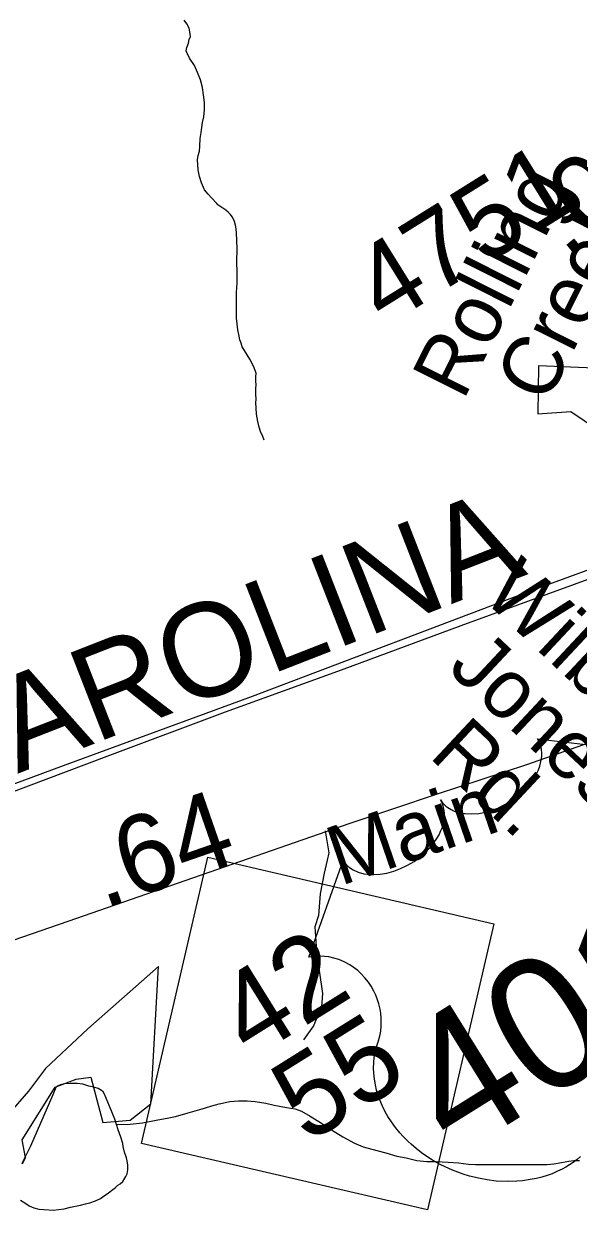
# Model space of a CAD drawing. Extents: x 2001466 to 31450019, y -30647475 to 847247.
# Drawn here: x 2068370 to 2070149, y 670178 to 673983 of the extents above; entities that cross this region are included whole.
import ezdxf

# ---------------------------------------------------------------- set-up
doc = ezdxf.new("R2010")
doc.units = 0
for name, color, linetype in [('Exist Boundary Political City Limit New', 7, 'Continuous'), ('Exist Hydrographic Misc Water Feature', 7, 'Continuous'), ('Exist Railroad Mainline', 7, 'Continuous'), ('Exist Railroad Mainline Label', 7, 'Continuous'), ('Exist Road Non-System Type 51', 7, 'Continuous'), ('Exist Road Primary NC Shield CELL', 7, 'Continuous'), ('Exist Road Primary NC Shield Number Label', 7, 'Continuous'), ('Exist Road Primary US Attributed', 7, 'Continuous'), ('Exist Road Primary US Label', 7, 'Continuous'), ('Exist Road Primary US Mileage Hundredths English Label', 7, 'Continuous'), ('Exist Road Primary US Shield CELL', 7, 'Continuous'), ('Exist Road Primary US Shield Number Label', 7, 'Continuous'), ('Exist Road Secondary Mileage Hundredths English Label', 7, 'Continuous'), ('Exist Road Secondary Type 51 Label', 7, 'Continuous'), ('Exist Road Secondary Type 51 Number Label', 7, 'Continuous'), ('Map Preparation Boundary City Limit Buffer Line', 7, 'Continuous')]:
    doc.layers.add(name, color=color, linetype=linetype)

msp = doc.modelspace()

# ---------------------------------------------------------------- linework, layer by layer
at = {"layer": 'Exist Boundary Political City Limit New'}
for points in [[(2070303.5, 672874.2), (2070021.2, 672885.8), (2070019.1, 672731.8), (2070124.9, 672739.3), (2070253.5, 672652.8)], [(2070264.9, 672262), (2070022.1, 672173.2), (2070000, 672165.1), (2069103.1, 671825.8), (2068496.8, 671603.3), (2068267.1, 671519.3)], [(2068375, 670347.6), (2068364.5, 670404.1), (2068470.1, 670573.4), (2068538.1, 670598.3), (2068584.6, 670605.4), (2068623.1, 670459.9), (2068711.6, 670467), (2068778.1, 670519.4), (2068802.5, 670959.8), (2068575.5, 670760.1), (2068439.2, 670633), (2068384.8, 670560.4), (2068257.6, 670415.1)], [(2068366.2, 670327.4), (2068375, 670347.6)]]:
    msp.add_lwpolyline(points, dxfattribs=at)
at = {"layer": 'Exist Hydrographic Misc Water Feature'}
for points in [[(2069141.2, 672646.9), (2069137.3, 672658.9), (2069129.3, 672674.7), (2069125.2, 672688.7), (2069120.9, 672706.8), (2069119.1, 672718.8), (2069117, 672730.9), (2069115.2, 672750.7), (2069114.8, 672766.9), (2069115.2, 672778.7), (2069114.8, 672794.9), (2069114.8, 672812.7), (2069115.2, 672824.9), (2069115, 672836.7), (2069114.8, 672850.9), (2069115.2, 672862.6), (2069108.8, 672879), (2069102.7, 672892.9), (2069094.9, 672906.7), (2069086.5, 672920.9), (2069078.7, 672934.6), (2069070.9, 672946.8), (2069067, 672958.7), (2069062.7, 672968.7), (2069060.8, 672980.7), (2069056.5, 673000.9), (2069054.7, 673020.6), (2069052.6, 673038.8), (2069052.6, 673066.8), (2069052.6, 673084.6), (2069052.2, 673120.8), (2069054.3, 673150.5), (2069054.3, 673186.6), (2069054.1, 673218.6), (2069054.3, 673262.4), (2069054.1, 673286.8), (2069052, 673312.7), (2069050.2, 673332.4), (2069046.1, 673348.4), (2069039.9, 673362.3), (2069031.7, 673372.5), (2069026, 673378.6), (2069018, 673384.3), (2068992.1, 673402.4), (2068989.9, 673406.4), (2068972, 673424.6), (2068961.6, 673436.3), (2068949.9, 673450.2), (2068940, 673472.4), (2068933.5, 673492.4), (2068930, 673514.1), (2068927.5, 673546.1), (2068929.6, 673560.4), (2068933.7, 673574.4), (2068935.3, 673590.3), (2068935.5, 673614.2), (2068939.4, 673634.3), (2068941.7, 673650.2), (2068943.3, 673666.2), (2068947.2, 673684.2), (2068949.7, 673706.2), (2068949.5, 673730.1), (2068947, 673754.4), (2068943.3, 673778.1), (2068937.2, 673802.2), (2068927.1, 673826.4), (2068917.3, 673848.2), (2068901.3, 673872.1), (2068893.1, 673889.9), (2068891.2, 673895.9), (2068893.3, 673906.1), (2068899, 673920.3), (2068901.1, 673932.2), (2068904.8, 673942.1), (2068902.9, 673956.2), (2068901.1, 673968.3), (2068892.7, 673982.1), (2068885.1, 673994.2)], [(2068667.5, 670452.7), (2068661.6, 670470.6), (2068645.2, 670512.4), (2068629.4, 670550.5), (2068625.1, 670558.5), (2068618.9, 670562.2), (2068608.9, 670568.2), (2068594.7, 670572.4), (2068579, 670576.4), (2068559.1, 670582.3), (2068541, 670584.2), (2068518.9, 670584.3), (2068501, 670584.1), (2068487.3, 670580.2), (2068477.2, 670576), (2068473.1, 670572.1), (2068463.1, 670548.1), (2068423.5, 670458), (2068391.5, 670383.7), (2068363.6, 670328)], [(2068667.5, 670452.7), (2068711.2, 670454.6), (2068751.4, 670458.6), (2068795.1, 670466.6), (2068835.3, 670474.7), (2068857.2, 670478.7), (2068897.4, 670490.8), (2068935.1, 670500.9), (2068953.2, 670507.1), (2068973.3, 670513), (2068997.3, 670519.1), (2069030.9, 670527), (2069059, 670529.2), (2069087.1, 670529.4), (2069112.9, 670527.1), (2069146.9, 670521.2), (2069173, 670515.2), (2069213, 670507.5), (2069241.3, 670503.6), (2069260.7, 670495.8), (2069289, 670479.7), (2069324.9, 670457.7), (2069357.1, 670435.8), (2069393.2, 670413.6), (2069431.1, 670393.7), (2069459.4, 670382.1), (2069503.3, 670370.2), (2069531.4, 670361.9), (2069567.1, 670352), (2069597.2, 670346.2), (2069631.1, 670338.3), (2069663.1, 670334.2), (2069693.4, 670334.5), (2069731.3, 670332.4), (2069765, 670330.5), (2069797.4, 670326.4), (2069819.3, 670324.7), (2069875.3, 670324.7), (2069921.2, 670324.7), (2069947.3, 670324.8), (2069971.5, 670324.8), (2069995.2, 670324.8), (2070029.3, 670324.9), (2070049.4, 670325.2), (2070071.3, 670327.1), (2070094.9, 670331.3), (2070118.9, 670335.3), (2070135.1, 670337.3), (2070153.3, 670337.4)], [(2068359.7, 670210.1), (2068373.7, 670201.9), (2068387.6, 670192.1), (2068402, 670185.9), (2068417.8, 670181.8), (2068433.8, 670180.2), (2068465.8, 670178.2), (2068481.8, 670180.3), (2068500, 670182.4), (2068519.7, 670188.3), (2068551.7, 670194.4), (2068567.7, 670198.5), (2068582, 670202.4), (2068600.1, 670208.6), (2068615.7, 670216.3), (2068627.8, 670224.3), (2068641.7, 670234.3), (2068655.6, 670244.4), (2068663.4, 670250.5), (2068671.6, 670258.6), (2068679.6, 670262.7), (2068687.6, 670270.7), (2068697.7, 670286.7), (2068701.4, 670294.6), (2068703.8, 670308.4), (2068703.6, 670322.7), (2068701.6, 670336.4), (2068699.5, 670346.4), (2068693.6, 670364.4), (2068689.3, 670382.4), (2068687.6, 670392.4), (2068681.5, 670412.4), (2068673.3, 670436.4), (2068667.5, 670452.7)]]:
    msp.add_lwpolyline(points, dxfattribs=at)
at = {"layer": 'Exist Railroad Mainline'}
msp.add_lwpolyline([(2067171.7, 671081), (2067291.9, 671127.3), (2067513.8, 671213.4), (2067701.8, 671283.5), (2067812.6, 671326.1), (2067889.7, 671355.7), (2068220.9, 671477.9), (2068253.6, 671489.9), (2068637.6, 671634.1), (2069017.5, 671776.4), (2069389.4, 671910.9), (2069773.3, 672053.1), (2070137.2, 672185.3), (2070333.9, 672257.2)], dxfattribs=at)
at = {"layer": 'Exist Road Non-System Type 51'}
for points in [[(2069336.7, 671394.7), (2069349.3, 671324.5), (2069343.8, 671300.8)], [(2069343.8, 671300.8), (2069333.9, 671258.8), (2069320.6, 671193.1), (2069315.2, 671123.2), (2069304.4, 671087.4), (2069308.9, 671009.3), (2069317.6, 670947.1), (2069328.1, 670872.9), (2069325.2, 670831), (2069300, 670769.5), (2069267.1, 670724.2)]]:
    msp.add_lwpolyline(points, dxfattribs=at)
at = {"layer": 'Exist Road Primary NC Shield CELL'}
msp.add_lwpolyline([(2068747.5, 670392.8), (2068960.7, 671310.2), (2069878.1, 671097), (2069664.9, 670179.6)], close=True, dxfattribs=at)
at = {"layer": 'Exist Road Primary US Attributed'}
msp.add_lwpolyline([(2067248.5, 670668.2), (2067515.3, 670761.4), (2067873.8, 670885), (2068512.2, 671104.9), (2069417.4, 671419.1), (2069697.9, 671513.4), (2069984.6, 671607.6), (2070426.2, 671762.6)], dxfattribs=at)
at = {"layer": 'Exist Road Primary US Shield CELL'}
msp.add_lwpolyline([(2070156.2, 670350.6), (2070145.3, 670341.1), (2070133, 670331.8), (2070121.5, 670324.1), (2070109.2, 670316.6), (2070097.2, 670310.4), (2070083.1, 670303.3), (2070065.1, 670295.4), (2070049.5, 670290), (2070032.7, 670284.9), (2070015, 670280.3), (2069995.3, 670276.5), (2069970.1, 670272.8), (2069951.9, 670271.3), (2069922.3, 670270.2), (2069885.8, 670272), (2069856.8, 670275.6), (2069834.7, 670279.6), (2069800.7, 670287.8), (2069780, 670294), (2069745.4, 670306.8), (2069722, 670317.2), (2069705.9, 670325.4), (2069681.1, 670339.3), (2069666.4, 670348.6), (2069646.1, 670362.8), (2069628.6, 670376.4), (2069612.7, 670389.8), (2069603.2, 670398.7), (2069587.4, 670414.9), (2069576.6, 670426.6), (2069562.8, 670443.2), (2069549.5, 670461.6), (2069538.2, 670479.1), (2069529.5, 670494.1), (2069520.5, 670512.3), (2069512.1, 670532.3), (2069505.8, 670550.1), (2069502, 670563.3), (2069498.1, 670579.9), (2069494.9, 670598.8), (2069493.1, 670617.7), (2069492.5, 670634), (2069493.1, 670652.3), (2069494.8, 670668.5), (2069498.4, 670687.6), (2069503.1, 670705.9), (2069508.3, 670721.2), (2069513.3, 670741.5), (2069515.2, 670753), (2069516.6, 670768.4), (2069516.9, 670782), (2069516.5, 670793.8), (2069515.2, 670810.7), (2069513.3, 670822.7), (2069509.1, 670840.6), (2069505.2, 670852.5), (2069499.5, 670867.4), (2069493.4, 670880.9), (2069484.3, 670896.9), (2069475.9, 670909.6), (2069464.8, 670923.6), (2069453, 670936.3), (2069441.7, 670946.8), (2069427.3, 670957.9), (2069415.7, 670965.4), (2069398.4, 670974.5), (2069380.9, 670982), (2069364.5, 670986.9), (2069348.8, 670990.5), (2069335, 670991.9), (2069322.3, 670992.8), (2069307, 670992.6), (2069293, 670991.2), (2069284.6, 670989.7), (2069394.6, 671299.6), (2069400.8, 671290.9), (2069409.6, 671281.6), (2069414.8, 671277.1), (2069426.4, 671269.6), (2069442.4, 671262.2), (2069461.6, 671257.2), (2069481.3, 671254.6), (2069493.6, 671254.4), (2069513.5, 671255.6), (2069534.8, 671259.1), (2069557, 671265.4), (2069578.6, 671273.5), (2069601.1, 671284.2), (2069622.1, 671296.8), (2069643.4, 671312.4), (2069665.2, 671332.6), (2069674.9, 671342.7), (2069684.9, 671355.1), (2069693.7, 671367.4), (2069702.4, 671382.4), (2069708.6, 671395.6), (2069713.1, 671406.7), (2069717.8, 671425), (2069719.9, 671442.2), (2069719.7, 671451.1), (2069719.2, 671459.4), (2069715.6, 671475.4), (2069713.3, 671482), (2069706.7, 671494.6), (2069713.8, 671485), (2069718.7, 671479.3), (2069724.3, 671474.1), (2069730.9, 671469.2), (2069741.4, 671462.8), (2069751.3, 671458.2), (2069768.2, 671452.8), (2069777.8, 671450.9), (2069786.2, 671449.9), (2069807.4, 671448.9), (2069830.2, 671450.9), (2069841, 671452.5), (2069851.7, 671454.9), (2069864.9, 671458.4), (2069878, 671462.8), (2069890.6, 671468), (2069903.2, 671473.5), (2069915.7, 671480), (2069925.5, 671485.8), (2069937.3, 671493.3), (2069947.8, 671500.8), (2069958.2, 671509), (2069969.3, 671518.8), (2069977.9, 671527.2), (2069988.9, 671538.9), (2069998.1, 671550.5), (2070005.7, 671561.5), (2070014.8, 671577.1), (2070021.5, 671590.7), (2070025.5, 671602.2), (2070029.6, 671616.9), (2070032.1, 671632.9), (2070032.7, 671643.8), (2070031.5, 671654), (2070029.8, 671664.5), (2070026.5, 671674.6), (2070022.8, 671682.8), (2070018.9, 671689.4), (2070345.6, 671651.5)], dxfattribs=at)
at = {"layer": 'Map Preparation Boundary City Limit Buffer Line'}
for points in [[(2070303.5, 672874.2), (2070021.2, 672885.8), (2070019.1, 672731.8), (2070124.9, 672739.3), (2070253.5, 672652.8)], [(2070264.9, 672262), (2070022.1, 672173.2), (2070000, 672165.1), (2069103.1, 671825.8), (2068496.8, 671603.3), (2068267.1, 671519.3)], [(2068375, 670347.6), (2068364.5, 670404.1), (2068470.1, 670573.4), (2068538.1, 670598.3), (2068584.6, 670605.4), (2068623.1, 670459.9), (2068711.6, 670467), (2068778.1, 670519.4), (2068802.5, 670959.8), (2068575.5, 670760.1), (2068439.2, 670633), (2068384.8, 670560.4), (2068257.6, 670415.1)], [(2068366.2, 670327.4), (2068375, 670347.6)]]:
    msp.add_lwpolyline(points, dxfattribs=at)

# ---------------------------------------------------------------- texts
at = {"layer": 'Exist Railroad Mainline Label'}
msp.add_text('CAROLINA', height=300, rotation=21.3333, dxfattribs=at).set_placement((2068079.8, 671472.2))
at = {"layer": 'Exist Road Primary NC Shield Number Label'}
for s, p in [('42', (2069098.6, 670659.8)), ('55', (2069278.6, 670389.6))]:
    msp.add_text(s, height=265, rotation=31.918, dxfattribs=at).set_placement(p)
at = {"layer": 'Exist Road Primary US Label'}
msp.add_text('Main', height=190, rotation=18.9894, dxfattribs=at).set_placement((2069385.3, 671217.4))
at = {"layer": 'Exist Road Primary US Mileage Hundredths English Label'}
msp.add_text('.64', height=250, rotation=19.1399, dxfattribs=at).set_placement((2068625, 671144.1))
at = {"layer": 'Exist Road Primary US Shield Number Label'}
msp.add_text('401', height=425, rotation=31.918, dxfattribs=at).set_placement((2069754.8, 670347.5))
at = {"layer": 'Exist Road Secondary Mileage Hundredths English Label'}
msp.add_text('.05', height=250, rotation=39.4823, dxfattribs=at).set_placement((2070112.3, 673224.5))
at = {"layer": 'Exist Road Secondary Type 51 Label'}
for s, rotation, p in [('Rolling ', 63.3429, (2069780.3, 672771.4)), ('Creek', 63.3429, (2070046.6, 672758.1)), ('Wilbur', 316.8978, (2069835.5, 672143.4)), (' Jones', 316.8978, (2069674.2, 671960.2)), (' Rd.', 316.8978, (2069615.2, 671681.3))]:
    msp.add_text(s, height=190, rotation=rotation, dxfattribs=at).set_placement(p)
at = {"layer": 'Exist Road Secondary Type 51 Number Label'}
msp.add_text('4751', height=250, rotation=31.918, dxfattribs=at).set_placement((2069530.3, 673009.6))

doc.saveas('drawing.dxf')
